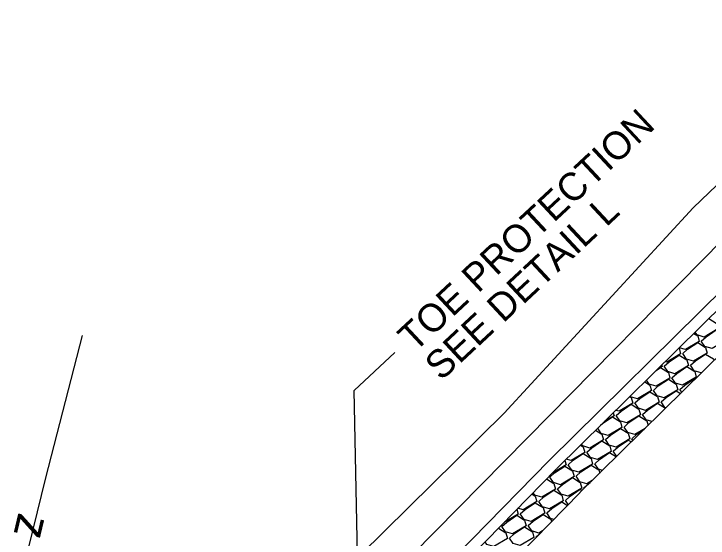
# Model space of a CAD drawing. Extents: x 2384780 to 2405432, y 547869 to 573706.
# Drawn here: x 2397113.4 to 2397238, y 559026.8 to 559120.9 of the extents above; entities that cross this region are included whole.
import ezdxf

# ---------------------------------------------------------------- set-up
doc = ezdxf.new("R2010")
doc.units = 0
for name, color, linetype in [('Old_Level_20', 7, 'Continuous'), ('Old_Level_48', 7, 'Continuous'), ('Old_Level_5', 7, 'Continuous'), ('Old_Level_6', 7, 'Continuous')]:
    doc.layers.add(name, color=color, linetype=linetype)

msp = doc.modelspace()

# ---------------------------------------------------------------- linework, layer by layer
at = {"layer": 'Old_Level_20'}
for p, q in [((2397246.4, 559074.39), (2397210.79, 559039.28)), ((2397215, 559035.01), (2397250.62, 559070.11)), ((2397210.75, 559039.24), (2397175.75, 559003.5)), ((2397180.03, 558999.3), (2397215.04, 559035.04))]:
    msp.add_line(p, q, dxfattribs=at)
for points in [[(2397238.14, 559066.24), (2397239.48, 559065.41), (2397239.76, 559064.39), (2397237.3, 559062.93), (2397236.04, 559063.31), (2397235.69, 559063.83)], [(2397236.79, 559062.2), (2397237.67, 559062.99), (2397239.48, 559064.2), (2397240.88, 559063.33), (2397241.16, 559062.31), (2397238.71, 559060.85), (2397237.45, 559061.22), (2397236.79, 559062.2)], [(2397235.45, 559063.59), (2397236.14, 559063.16), (2397236.42, 559062.14), (2397233.97, 559060.68), (2397232.84, 559061.02)], [(2397233.45, 559059.95), (2397234.34, 559060.74), (2397236.14, 559061.95), (2397237.55, 559061.08), (2397237.83, 559060.06), (2397235.37, 559058.6), (2397234.11, 559058.97), (2397233.45, 559059.95)], [(2397232.76, 559060.94), (2397232.8, 559060.91), (2397233.08, 559059.89), (2397230.63, 559058.43), (2397230.31, 559058.53)], [(2397230.12, 559057.69), (2397231, 559058.49), (2397232.8, 559059.7), (2397234.21, 559058.83), (2397234.49, 559057.81), (2397232.04, 559056.35), (2397230.77, 559056.72), (2397230.12, 559057.69)], [(2397234.86, 559057.86), (2397235.74, 559058.65), (2397237.55, 559059.87), (2397238.95, 559058.99), (2397239.03, 559058.7)], [(2397228.7, 559056.93), (2397229.47, 559057.45), (2397230.87, 559056.58), (2397231.15, 559055.56), (2397228.7, 559054.1), (2397227.44, 559054.47), (2397226.94, 559055.2)], [(2397229.68, 559057.9), (2397229.75, 559057.64), (2397228.91, 559057.14)], [(2397231.52, 559055.61), (2397232.41, 559056.4), (2397234.21, 559057.62), (2397235.61, 559056.74), (2397235.89, 559055.73), (2397233.44, 559054.27), (2397232.18, 559054.64), (2397231.52, 559055.61)], [(2397236.89, 559056.59), (2397236.78, 559056.52), (2397235.52, 559056.89), (2397234.86, 559057.86)], [(2397228.19, 559053.36), (2397229.07, 559054.15), (2397230.87, 559055.37), (2397232.28, 559054.49), (2397232.56, 559053.47), (2397230.1, 559052.02), (2397228.84, 559052.39), (2397228.19, 559053.36)], [(2397232.93, 559053.53), (2397233.81, 559054.32), (2397235.61, 559055.54), (2397235.74, 559055.46)], [(2397226.63, 559054.89), (2397227.54, 559054.32), (2397227.82, 559053.31), (2397225.36, 559051.85), (2397224.1, 559052.22), (2397224.03, 559052.33)], [(2397224.85, 559051.11), (2397225.73, 559051.9), (2397227.54, 559053.12), (2397228.94, 559052.24), (2397229.22, 559051.22), (2397226.77, 559049.77), (2397225.51, 559050.14), (2397224.85, 559051.11)], [(2397229.59, 559051.28), (2397230.47, 559052.07), (2397232.28, 559053.29), (2397233.05, 559052.8)], [(2397233.27, 559053.02), (2397232.93, 559053.53)], [(2397223.94, 559052.24), (2397224.2, 559052.07), (2397224.48, 559051.06), (2397222.02, 559049.6), (2397221.43, 559049.77)], [(2397230.46, 559050.24), (2397230.25, 559050.3), (2397229.59, 559051.28)], [(2397221.51, 559048.86), (2397222.4, 559049.65), (2397224.2, 559050.87), (2397225.6, 559049.99), (2397225.88, 559048.97), (2397223.43, 559047.51), (2397222.17, 559047.89), (2397221.51, 559048.86)], [(2397226.25, 559049.03), (2397227.14, 559049.82), (2397228.94, 559051.04), (2397230.35, 559050.16), (2397230.35, 559050.14)], [(2397220.99, 559049.34), (2397221.14, 559048.81), (2397219.4, 559047.77)], [(2397222.92, 559046.78), (2397223.8, 559047.57), (2397225.6, 559048.78), (2397227.01, 559047.91), (2397227.24, 559047.07)], [(2397227.93, 559047.75), (2397226.91, 559048.05), (2397226.25, 559049.03)], [(2397218.71, 559047.09), (2397219.06, 559047.4), (2397220.86, 559048.62), (2397222.27, 559047.74), (2397222.55, 559046.72), (2397220.09, 559045.26), (2397218.83, 559045.63), (2397218.19, 559046.58)], [(2397217.8, 559046.19), (2397218.93, 559045.49), (2397219.21, 559044.47), (2397216.76, 559043.01), (2397215.5, 559043.38), (2397215.28, 559043.71)], [(2397219.58, 559044.53), (2397220.46, 559045.32), (2397222.27, 559046.53), (2397223.67, 559045.66), (2397223.95, 559044.64), (2397221.5, 559043.18), (2397220.24, 559043.55), (2397219.58, 559044.53)], [(2397226.7, 559046.54), (2397224.83, 559045.43), (2397223.57, 559045.8), (2397222.92, 559046.78)], [(2397224.32, 559044.69), (2397225.21, 559045.49), (2397226.55, 559046.39)], [(2397216.24, 559042.27), (2397217.13, 559043.07), (2397218.93, 559044.28), (2397220.34, 559043.41), (2397220.61, 559042.39), (2397218.16, 559040.93), (2397216.9, 559041.3), (2397216.24, 559042.27)], [(2397220.99, 559042.44), (2397221.87, 559043.23), (2397223.67, 559044.45), (2397224.23, 559044.1)], [(2397224.52, 559044.39), (2397224.32, 559044.69)], [(2397215.11, 559043.54), (2397215.59, 559043.24), (2397215.87, 559042.22), (2397213.42, 559040.76), (2397212.55, 559041.02)], [(2397221.61, 559041.52), (2397220.99, 559042.44)], [(2397212.91, 559040.02), (2397213.79, 559040.82), (2397215.59, 559042.03), (2397217, 559041.16), (2397217.28, 559040.14), (2397214.82, 559038.68), (2397213.56, 559039.05), (2397212.91, 559040.02)], [(2397217.65, 559040.19), (2397218.53, 559040.98), (2397220.33, 559042.2), (2397221.54, 559041.45)], [(2397212.31, 559040.78), (2397212.54, 559039.97), (2397210.08, 559038.51), (2397210.05, 559038.52)], [(2397214.31, 559037.94), (2397215.19, 559038.73), (2397217, 559039.95), (2397218.4, 559039.07), (2397218.56, 559038.51)], [(2397219.05, 559039), (2397218.31, 559039.22), (2397217.65, 559040.19)], [(2397209.57, 559037.77), (2397210.45, 559038.57), (2397212.26, 559039.78), (2397213.66, 559038.9), (2397213.94, 559037.89), (2397211.49, 559036.43), (2397210.23, 559036.8), (2397209.57, 559037.77)], [(2397209.02, 559037.47), (2397210.32, 559036.65), (2397210.6, 559035.64), (2397208.15, 559034.18), (2397206.89, 559034.55), (2397206.59, 559034.99)], [(2397210.97, 559035.69), (2397211.86, 559036.48), (2397213.66, 559037.7), (2397215.07, 559036.82), (2397215.35, 559035.8), (2397212.89, 559034.35), (2397211.63, 559034.72), (2397210.97, 559035.69)], [(2397217.2, 559037.17), (2397216.23, 559036.6), (2397214.97, 559036.97), (2397214.31, 559037.94)], [(2397215.72, 559035.86), (2397216.6, 559036.65), (2397216.82, 559036.8)], [(2397207.64, 559033.44), (2397208.52, 559034.23), (2397210.32, 559035.45), (2397211.73, 559034.57), (2397212.01, 559033.55), (2397209.56, 559032.09), (2397208.29, 559032.47), (2397207.64, 559033.44)], [(2397212.38, 559033.61), (2397213.26, 559034.4), (2397215.07, 559035.62), (2397215.4, 559035.4)], [(2397215.78, 559035.77), (2397215.72, 559035.86)], [(2397206.38, 559034.78), (2397206.99, 559034.4), (2397207.27, 559033.39), (2397204.81, 559031.93), (2397203.86, 559032.21)], [(2397204.3, 559031.19), (2397205.18, 559031.98), (2397206.99, 559033.2), (2397208.39, 559032.32), (2397208.67, 559031.3), (2397206.22, 559029.84), (2397204.96, 559030.21), (2397204.3, 559031.19)], [(2397209.04, 559031.36), (2397209.93, 559032.15), (2397211.73, 559033.36), (2397212.76, 559032.72)], [(2397212.89, 559032.85), (2397212.38, 559033.61)], [(2397203.69, 559032.03), (2397203.93, 559031.13), (2397201.48, 559029.68), (2397201.4, 559029.7)], [(2397210.3, 559030.21), (2397209.7, 559030.38), (2397209.04, 559031.36)], [(2397200.96, 559028.94), (2397201.85, 559029.73), (2397203.65, 559030.95), (2397205.06, 559030.07), (2397205.34, 559029.05), (2397202.88, 559027.59), (2397201.62, 559027.96), (2397200.96, 559028.94)], [(2397205.71, 559029.11), (2397206.59, 559029.9), (2397208.39, 559031.11), (2397209.8, 559030.24), (2397209.91, 559029.81)], [(2397202.37, 559026.86), (2397203.25, 559027.65), (2397205.06, 559028.86), (2397206.46, 559027.99), (2397206.74, 559026.97), (2397204.29, 559025.51), (2397203.03, 559025.88), (2397202.37, 559026.86)], [(2397208.3, 559028.16), (2397207.62, 559027.76), (2397206.36, 559028.13), (2397205.71, 559029.11)], [(2397200.38, 559028.65), (2397201.72, 559027.82), (2397202, 559026.8), (2397199.54, 559025.34), (2397198.28, 559025.71), (2397197.97, 559026.19)], [(2397207.11, 559027.02), (2397207.7, 559027.55)], [(2397207.14, 559026.98), (2397207.11, 559027.02)]]:
    msp.add_lwpolyline(points, dxfattribs=at)
at = {"layer": 'Old_Level_48'}
for p, q in [((2397271.23, 559120.92), (2397235.35, 559086.1)), ((2397271.23, 559120.92), (2397235.35, 559086.1)), ((2397235.35, 559086.1), (2397201.39, 559049.24)), ((2397235.35, 559086.1), (2397201.39, 559049.24)), ((2397240.69, 559080.47), (2397205.57, 559044.85)), ((2397245.06, 559075.87), (2397209.45, 559040.77)), ((2397245.06, 559075.87), (2397209.45, 559040.77)), ((2397201.39, 559049.24), (2397165.76, 559014.16)), ((2397201.39, 559049.24), (2397165.76, 559014.16)), ((2397205.57, 559044.85), (2397170.45, 559009.22)), ((2397209.45, 559040.77), (2397174.44, 559005.02)), ((2397209.45, 559040.77), (2397174.44, 559005.02))]:
    msp.add_line(p, q, dxfattribs=at)
at = {"layer": 'Old_Level_5'}
for p in [(2397181.77, 559060.17), (2397175.54, 559003.3)]:
    msp.add_line(p, (2397174.46, 559053.35), dxfattribs=at)
at = {"layer": 'Old_Level_6'}
msp.add_lwpolyline([(2397130.93, 558930.1), (2397120.7, 558967.15), (2397114.94, 558991.41), (2397114.13, 559011.24), (2397115.37, 559022.27), (2397119.1, 559037.69), (2397125.73, 559063.22)], dxfattribs=at)

# ---------------------------------------------------------------- texts
at = {"layer": 'Old_Level_5'}
for s, p in [('TOE PROTECTION', (2397185.3, 559060.05)), ('SEE DETAIL L', (2397190.08, 559054.93))]:
    msp.add_text(s, height=5, rotation=43, dxfattribs=at).set_placement(p)
at = {"layer": 'Old_Level_6'}
msp.add_text('z', height=6.25, rotation=256.6478, dxfattribs=at).set_placement((2397114.25, 559031.6))

doc.saveas('drawing.dxf')
